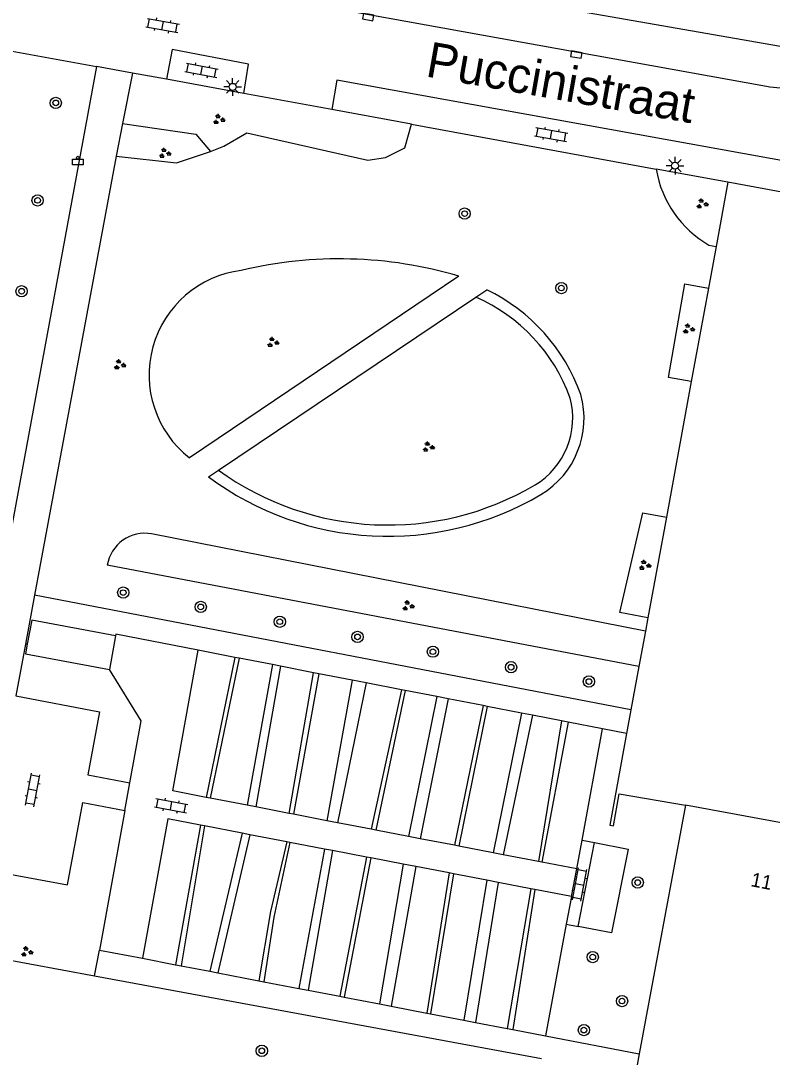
# Model space of a CAD drawing. Extents: x 132999 to 136000, y 398499 to 400501.
# Drawn here: x 133100.2 to 133153.4, y 399758.7 to 399832.1 of the extents above; entities that cross this region are included whole.
import ezdxf

# ---------------------------------------------------------------- set-up
doc = ezdxf.new("R2010")
doc.units = 0
for name, color, linetype in [('gg-afsc-hekwerk', 7, 'Continuous'), ('gg-afsc-muur', 7, 'Continuous'), ('gg-anno-huisnummerreeks BGT', 7, 'Continuous'), ('gg-anno-openbare ruimte label', 7, 'Continuous'), ('gg-bbg-hoofdgebouw', 7, 'Continuous'), ('gg-bbg-overig bouwwerk', 7, 'Continuous'), ('gg-knt-verharding', 7, 'Continuous'), ('gg-knt-verharding nz', 7, 'Continuous'), ('gt-grn-groengrens', 7, 'Continuous'), ('gt-symb-afvalbak', 7, 'Continuous'), ('gt-symb-boom', 7, 'Continuous'), ('gt-symb-groenvak', 7, 'Continuous'), ('gt-symb-klinker verharding', 7, 'Continuous'), ('gt-symb-kolk', 7, 'Continuous'), ('gt-symb-lichtmast', 7, 'Continuous')]:
    doc.layers.add(name, color=color, linetype=linetype)

# ---------------------------------------------------------------- blocks, each defined once
blk = doc.blocks.new('gt0-GRVAK')
at = {"layer": 'gt-symb-groenvak'}
for p, q in [((-0.11, 0.189), (-0.228, 0.24)), ((-0.182, 0.153), (0.088, 0.153)), ((-0.091, 0.211), (-0.156, 0.322)), ((-0.047, 0.214), (-0.047, 0.393)), ((-0.004, 0.211), (0.061, 0.322)), ((0.015, 0.189), (0.133, 0.24)), ((0.262, -0.052), (0.197, 0.059)), ((0.305, -0.049), (0.305, 0.13)), ((0.349, -0.052), (0.414, 0.059)), ((-0.245, -0.228), (-0.363, -0.177)), ((-0.318, -0.264), (-0.047, -0.264)), ((-0.226, -0.206), (-0.291, -0.095)), ((-0.183, -0.203), (-0.183, -0.024)), ((-0.139, -0.206), (-0.074, -0.095)), ((-0.12, -0.228), (-0.002, -0.177)), ((0.243, -0.074), (0.125, -0.023)), ((0.17, -0.11), (0.441, -0.11)), ((0.368, -0.074), (0.486, -0.023))]:
    blk.add_line(p, q, dxfattribs=at)
blk = doc.blocks.new('gt0-BOOM')
at = {"layer": 'gt-symb-boom'}
for radius in [0.4, 0.2]:
    blk.add_circle((0, 0), radius, dxfattribs=at)
blk = doc.blocks.new('gt0-KL1')
at = {"layer": 'gt-symb-klinker verharding'}
for p, q in [((-1.15, 0.3), (1.15, 0.3)), ((-1, -0.3), (-1, 0.3)), ((-0.5, 0.3), (-0.5, 0.45)), ((0, -0.3), (0, 0.3)), ((0.5, 0.3), (0.5, 0.45)), ((1, -0.3), (1, 0.3)), ((-1.15, -0.3), (1.15, -0.3)), ((-0.5, -0.45), (-0.5, -0.3)), ((0.5, -0.45), (0.5, -0.3))]:
    blk.add_line(p, q, dxfattribs=at)
blk = doc.blocks.new('gt0-LMAST')
at = {"layer": 'gt-symb-lichtmast'}
for p, q in [((-0.182, 0.173), (-0.447, 0.438)), ((-0.005, 0.246), (-0.005, 0.621)), ((0.172, 0.173), (0.437, 0.438)), ((-0.255, -0.004), (-0.63, -0.004)), ((-0.182, -0.181), (-0.447, -0.446)), ((-0.005, -0.254), (-0.005, -0.629)), ((0.437, -0.446), (0.172, -0.181)), ((0.245, -0.004), (0.62, -0.004))]:
    blk.add_line(p, q, dxfattribs=at)
blk.add_circle((-0.005, -0.004), 0.25, dxfattribs=at)
blk = doc.blocks.new('gt0-ABAK')
at = {"layer": 'gt-symb-afvalbak'}
blk.add_lwpolyline([(0.375, -0.5), (-0.375, -0.5), (-0.375, -0.1), (0.375, -0.1)], close=True, dxfattribs=at)
blk.add_circle((0, 0), 0.1, dxfattribs=at)
blk = doc.blocks.new('gt0-KOLK')
at = {"layer": 'gt-symb-kolk'}
blk.add_lwpolyline([(0, 0), (0.375, 0), (0.375, 0.4), (-0.375, 0.4), (-0.375, 0), (0, 0)], dxfattribs=at)

msp = doc.modelspace()

# ---------------------------------------------------------------- linework, layer by layer
at = {"layer": 'gg-afsc-hekwerk'}
for p, q in [((133150.249, 399820.625), (133145.171, 399821.548)), ((133154.968, 399819.768), (133150.249, 399820.625)), ((133115.374, 399786.996), (133112.776, 399787.501)), ((133115.668, 399786.938), (133115.374, 399786.996)), ((133118.019, 399786.481), (133115.668, 399786.938)), ((133118.6, 399786.368), (133118.019, 399786.481)), ((133120.94, 399785.913), (133118.6, 399786.368)), ((133121.307, 399785.841), (133120.94, 399785.913)), ((133123.66, 399785.383), (133121.307, 399785.841)), ((133124.652, 399785.19), (133123.66, 399785.383)), ((133127.147, 399784.705), (133124.652, 399785.19)), ((133127.408, 399784.654), (133127.147, 399784.705)), ((133129.655, 399784.217), (133127.408, 399784.654)), ((133130.458, 399784.061), (133129.655, 399784.217)), ((133132.935, 399783.579), (133130.458, 399784.061)), ((133133.209, 399783.526), (133132.935, 399783.579)), ((133135.644, 399783.052), (133133.209, 399783.526)), ((133136.411, 399782.903), (133135.644, 399783.052)), ((133138.485, 399782.499), (133136.411, 399782.903)), ((133138.944, 399782.41), (133138.485, 399782.499)), ((133141.385, 399781.935), (133138.944, 399782.41)), ((133143.075, 399781.606), (133141.385, 399781.935)), ((133107.573, 399776.148), (133107.929, 399778.108)), ((133107.573, 399776.148), (133105.779, 399766.28)), ((133105.779, 399766.28), (133108.827, 399765.693)), ((133108.827, 399765.693), (133111.172, 399765.241)), ((133111.172, 399765.241), (133111.565, 399765.166)), ((133111.565, 399765.166), (133113.603, 399764.773)), ((133113.603, 399764.773), (133114.155, 399764.667)), ((133114.155, 399764.667), (133117.071, 399764.105)), ((133117.071, 399764.105), (133117.425, 399764.037)), ((133117.425, 399764.037), (133119.899, 399763.561)), ((133119.899, 399763.561), (133120.557, 399763.434)), ((133120.557, 399763.434), (133122.784, 399763.005)), ((133122.784, 399763.005), (133123.094, 399762.945)), ((133123.094, 399762.945), (133125.6, 399762.463)), ((133125.6, 399762.463), (133126.416, 399762.306)), ((133126.416, 399762.306), (133128.945, 399761.819)), ((133128.945, 399761.819), (133129.214, 399761.767)), ((133129.214, 399761.767), (133131.569, 399761.313)), ((133131.569, 399761.313), (133132.385, 399761.156)), ((133132.385, 399761.156), (133134.64, 399760.722)), ((133134.64, 399760.722), (133135.03, 399760.647)), ((133135.03, 399760.647), (133137.332, 399760.203)), ((133137.332, 399760.203), (133143.974, 399758.924))]:
    msp.add_line(p, q, dxfattribs=at)
for points in [[(133112.776, 399787.501), (133106.955, 399788.634), (133106.934, 399788.524)], [(133107.929, 399778.108), (133108.73, 399782.511), (133106.487, 399786.141)]]:
    msp.add_lwpolyline(points, dxfattribs=at)
at = {"layer": 'gg-afsc-muur'}
for p, q in [((133150.249, 399820.625), (133149.415, 399816.088)), ((133149.415, 399816.088), (133148.871, 399813.131)), ((133148.871, 399813.131), (133147.656, 399806.521)), ((133147.656, 399806.521), (133145.892, 399796.929)), ((133145.892, 399796.929), (133144.581, 399789.799)), ((133144.581, 399789.799), (133144.409, 399788.86)), ((133144.409, 399788.86), (133143.945, 399786.339)), ((133143.945, 399786.339), (133143.383, 399783.279)), ((133143.383, 399783.279), (133143.075, 399781.606))]:
    msp.add_line(p, q, dxfattribs=at)
msp.add_lwpolyline([(133143.075, 399781.606), (133141.883, 399775.123), (133142.149, 399775.074), (133142.564, 399777.336), (133147.238, 399776.531)], dxfattribs=at)
at = {"layer": 'gg-bbg-hoofdgebouw'}
for p, q in [((133147.238, 399776.531), (133143.974, 399758.924)), ((133157.429, 399774.65), (133147.238, 399776.531)), ((133143.974, 399758.924), (133143.685, 399757.365))]:
    msp.add_line(p, q, dxfattribs=at)
at = {"layer": 'gg-bbg-overig bouwwerk'}
for p, q in [((133106.934, 399788.524), (133106.487, 399786.141)), ((133139.647, 399767.955), (133140.814, 399773.882))]:
    msp.add_line(p, q, dxfattribs=at)
for points in [[(133106.934, 399788.524), (133100.996, 399789.639), (133100.673, 399787.919)], [(133100.673, 399787.919), (133100.549, 399787.256), (133106.487, 399786.141)], [(133140.814, 399773.882), (133143.188, 399773.415), (133142.021, 399767.488), (133139.647, 399767.955)]]:
    msp.add_lwpolyline(points, dxfattribs=at)
at = {"layer": 'gg-knt-verharding'}
for p, q in [((133109.946, 399837.974), (133154.903, 399830.085)), ((133098.281, 399830.154), (133105.571, 399828.829)), ((133108.133, 399828.353), (133105.571, 399828.829)), ((133108.133, 399828.353), (133107.425, 399824.786)), ((133110.522, 399827.915), (133108.133, 399828.353)), ((133116, 399826.913), (133110.522, 399827.915)), ((133122.218, 399825.775), (133116, 399826.913)), ((133127.853, 399824.744), (133122.218, 399825.775)), ((133107.425, 399824.786), (133106.964, 399822.464)), ((133127.853, 399824.744), (133145.171, 399821.548)), ((133106.964, 399822.464), (133101.203, 399791.395)), ((133101.203, 399791.395), (133100.562, 399787.94)), ((133113.615, 399777.033), (133113.344, 399777.085)), ((133116.24, 399776.526), (133113.615, 399777.033)), ((133116.861, 399776.406), (133116.24, 399776.526)), ((133119.198, 399775.954), (133116.861, 399776.406)), ((133119.52, 399775.892), (133119.198, 399775.954)), ((133121.877, 399775.436), (133119.52, 399775.892)), ((133122.639, 399775.289), (133121.877, 399775.436)), ((133113.221, 399775.06), (133112.936, 399775.115)), ((133115.894, 399774.547), (133113.221, 399775.06)), ((133125.018, 399774.829), (133122.639, 399775.289)), ((133125.337, 399774.768), (133125.018, 399774.829)), ((133127.651, 399774.321), (133125.337, 399774.768)), ((133116.428, 399774.444), (133115.894, 399774.547)), ((133119.04, 399773.942), (133116.428, 399774.444)), ((133119.251, 399773.901), (133119.04, 399773.942)), ((133121.718, 399773.427), (133119.251, 399773.901)), ((133128.472, 399774.162), (133127.651, 399774.321)), ((133130.899, 399773.693), (133128.472, 399774.162)), ((133139.547, 399772.022), (133139.936, 399774.053)), ((133139.936, 399774.053), (133140.814, 399773.882)), ((133122.274, 399773.32), (133121.718, 399773.427)), ((133124.681, 399772.857), (133122.274, 399773.32)), ((133131.205, 399773.634), (133130.899, 399773.693)), ((133133.651, 399773.161), (133131.205, 399773.634)), ((133134.348, 399773.027), (133133.651, 399773.161)), ((133124.979, 399772.8), (133124.681, 399772.857)), ((133127.261, 399772.361), (133124.979, 399772.8)), ((133136.844, 399772.544), (133134.348, 399773.027)), ((133137.09, 399772.497), (133136.844, 399772.544)), ((133139.547, 399772.022), (133137.09, 399772.497)), ((133128.159, 399772.189), (133127.261, 399772.361)), ((133130.524, 399771.734), (133128.159, 399772.189)), ((133130.835, 399771.674), (133130.524, 399771.734)), ((133133.194, 399771.221), (133130.835, 399771.674)), ((133139.173, 399770.071), (133139.547, 399772.022)), ((133133.997, 399771.066), (133133.194, 399771.221)), ((133136.303, 399770.623), (133133.997, 399771.066)), ((133136.585, 399770.569), (133136.303, 399770.623)), ((133139.173, 399770.071), (133136.585, 399770.569)), ((133139.173, 399770.071), (133138.8, 399768.122)), ((133138.8, 399768.122), (133139.647, 399767.955))]:
    msp.add_line(p, q, dxfattribs=at)
for points in [[(133074.198, 399841.771), (133110.07, 399835.195), (133152.982, 399827.436)], [(133105.571, 399828.829), (133096.648, 399780.421), (133084.11, 399782.825)], [(133100.562, 399787.94), (133099.883, 399784.274), (133105.781, 399783.152), (133104.969, 399778.67), (133107.929, 399778.108)], [(133113.344, 399777.085), (133110.99, 399777.54), (133112.776, 399787.501)], [(133096.555, 399766.112), (133097.643, 399771.99), (133103.533, 399770.884), (133104.606, 399776.715), (133107.573, 399776.148)], [(133112.936, 399775.115), (133110.617, 399775.561), (133108.827, 399765.693)]]:
    msp.add_lwpolyline(points, dxfattribs=at)
msp.add_arc((133154.281, 399833.621), 6.32, 258.13418, 293.20017, dxfattribs=at)
at = {"layer": 'gg-knt-verharding nz'}
for points in [[(133116, 399826.913), (133116.332, 399828.983), (133110.935, 399830.016), (133110.522, 399827.915)], [(133154.968, 399819.768), (133155.343, 399821.919), (133122.582, 399827.849), (133122.218, 399825.775)]]:
    msp.add_lwpolyline(points, dxfattribs=at)
at = {"layer": 'gt-grn-groengrens'}
for p, q in [((133148.901, 399816.182), (133149.415, 399816.088)), ((133131.214, 399813.984), (133112.152, 399801.114)), ((133132.403, 399812.492), (133133.181, 399813.015)), ((133114.204, 399800.247), (133132.403, 399812.492)), ((133113.499, 399799.772), (133114.204, 399800.247)), ((133144.409, 399788.86), (133109.466, 399795.738)), ((133143.945, 399786.339), (133106.344, 399793.528)), ((133143.383, 399783.279), (133101.203, 399791.395)), ((133100.673, 399787.919), (133100.562, 399787.94)), ((133115.374, 399786.996), (133113.344, 399777.085)), ((133115.668, 399786.938), (133113.615, 399777.033)), ((133118.019, 399786.481), (133116.24, 399776.526)), ((133118.6, 399786.368), (133116.861, 399776.406)), ((133119.198, 399775.954), (133120.94, 399785.913)), ((133121.307, 399785.841), (133119.52, 399775.892)), ((133123.66, 399785.383), (133121.877, 399775.436)), ((133124.652, 399785.19), (133122.639, 399775.289)), ((133127.147, 399784.705), (133125.018, 399774.829)), ((133127.408, 399784.654), (133125.337, 399774.768)), ((133129.655, 399784.217), (133127.651, 399774.321)), ((133130.458, 399784.061), (133128.472, 399774.162)), ((133132.935, 399783.579), (133130.899, 399773.693)), ((133133.209, 399783.526), (133131.205, 399773.634)), ((133135.644, 399783.052), (133133.651, 399773.161)), ((133136.411, 399782.903), (133134.348, 399773.027)), ((133138.485, 399782.499), (133136.844, 399772.544)), ((133138.944, 399782.41), (133137.09, 399772.497)), ((133139.936, 399774.053), (133141.385, 399781.935)), ((133112.936, 399775.115), (133111.172, 399765.241)), ((133113.221, 399775.06), (133111.565, 399765.166)), ((133115.894, 399774.547), (133113.603, 399764.773)), ((133116.428, 399774.444), (133114.155, 399764.667)), ((133121.718, 399773.427), (133119.899, 399763.561)), ((133122.274, 399773.32), (133120.557, 399763.434)), ((133124.681, 399772.857), (133122.784, 399763.005)), ((133124.979, 399772.8), (133123.094, 399762.945)), ((133127.261, 399772.361), (133125.6, 399762.463)), ((133128.159, 399772.189), (133126.416, 399762.306)), ((133130.524, 399771.734), (133128.945, 399761.819)), ((133130.835, 399771.674), (133129.214, 399761.767)), ((133133.194, 399771.221), (133131.569, 399761.313)), ((133133.997, 399771.066), (133132.385, 399761.156)), ((133136.303, 399770.623), (133134.64, 399760.722)), ((133136.585, 399770.569), (133135.03, 399760.647)), ((133138.8, 399768.122), (133137.332, 399760.203)), ((133096.555, 399766.112), (133105.445, 399764.462)), ((133105.445, 399764.462), (133105.779, 399766.28)), ((133105.445, 399764.462), (133137.049, 399758.595))]:
    msp.add_line(p, q, dxfattribs=at)
for points in [[(133107.425, 399824.786), (133112.611, 399824.036), (133113.636, 399822.806)], [(133113.636, 399822.806), (133114.593, 399823.189), (133116.211, 399824.128), (133124.783, 399822.18), (133126.031, 399822.379), (133127.401, 399823.069), (133127.853, 399824.744)], [(133106.964, 399822.464), (133111.247, 399822), (133113.636, 399822.806)], [(133147.656, 399806.521), (133146.049, 399806.816), (133147.21, 399813.436), (133148.871, 399813.131)], [(133144.581, 399789.799), (133142.607, 399790.162), (133144.223, 399797.236), (133145.892, 399796.929)], [(133119.04, 399773.942), (133117.883, 399769.01), (133117.071, 399764.105)], [(133119.251, 399773.901), (133118.131, 399768.605), (133117.425, 399764.037)]]:
    msp.add_lwpolyline(points, dxfattribs=at)
for centre, radius, start, end in [((133152.749, 399822.836), 7.687, 189.64871, 239.95897), ((133122.766, 399785.318), 29.885, 73.57851, 103.43696), ((133116.759, 399806.983), 7.461, 97.21944, 231.87177), ((133127.472, 399801.184), 13.136, 19.60665, 64.24228), ((133127.472, 399801.184), 12.336, 19.75304, 66.44218), ((133133.749, 399803.93), 6.32, 301.12486, 15.2416), ((133133.748, 399803.931), 5.522, 301.12613, 14.92767), ((133126.2, 399816.851), 21.284, 233.3626, 300.54252), ((133126.2, 399816.845), 20.48, 234.14319, 300.52452), ((133109.005, 399793.079), 2.699, 80.16719, 170.4206)]:
    msp.add_arc(centre, radius, start, end, dxfattribs=at)

# ---------------------------------------------------------------- block references
at = {"layer": 'gt-symb-afvalbak'}
msp.add_blockref('gt0-ABAK', (133104.26, 399822.364), dxfattribs=at)
at = {"layer": 'gt-symb-boom'}
for p in [(133102.697, 399826.244), (133101.411, 399819.343), (133131.623, 399818.407), (133138.462, 399813.138), (133100.281, 399812.911), (133107.468, 399791.578), (133112.952, 399790.568), (133118.545, 399789.519), (133124.043, 399788.445), (133129.376, 399787.399), (133134.908, 399786.3), (133140.413, 399785.286), (133143.866, 399771.059), (133140.683, 399765.785), (133142.755, 399762.671), (133140.058, 399760.615), (133117.274, 399759.146)]:
    msp.add_blockref('gt0-BOOM', p, dxfattribs=at)
at = {"layer": 'gt-symb-groenvak'}
for p in [(133114.222, 399825.069), (133110.396, 399822.678), (133148.408, 399819.092), (133147.452, 399810.247), (133118.047, 399809.291), (133107.201, 399807.705), (133129.044, 399801.879), (133144.344, 399793.512), (133127.609, 399790.643), (133100.634, 399766.15)]:
    msp.add_blockref('gt0-GRVAK', p, dxfattribs=at)
at = {"layer": 'gt-symb-klinker verharding'}
for p, rotation in [((133110.256, 399831.721), -10.366322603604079), ((133113.009, 399828.551), -10.837910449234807), ((133137.744, 399824.005), -10.25359802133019), ((133101.062, 399777.613), 79.6900296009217), ((133110.862, 399776.491), -10.54573436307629), ((133139.765, 399770.915), 79.34163849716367)]:
    msp.add_blockref('gt0-KL1', p, dxfattribs=dict(at, rotation=rotation))
at = {"layer": 'gt-symb-kolk'}
for p, rotation in [((133124.826, 399832.514), 169.80279442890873), ((133139.555, 399829.859), 169.85920685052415)]:
    msp.add_blockref('gt0-KOLK', p, dxfattribs=dict(at, rotation=rotation))
at = {"layer": 'gt-symb-lichtmast'}
for p in [(133115.216, 399827.381), (133146.508, 399821.8)]:
    msp.add_blockref('gt0-LMAST', p, dxfattribs=at)

# ---------------------------------------------------------------- texts
at = {"layer": 'gg-anno-huisnummerreeks BGT'}
msp.add_text('11', height=1, rotation=348.9, dxfattribs=at).set_placement((133151.805, 399770.81))
at = {"layer": 'gg-anno-openbare ruimte label'}
msp.add_text('Puccinistraat', height=2.5, rotation=350, dxfattribs=at).set_placement((133128.792, 399828.129))

doc.saveas('drawing.dxf')
